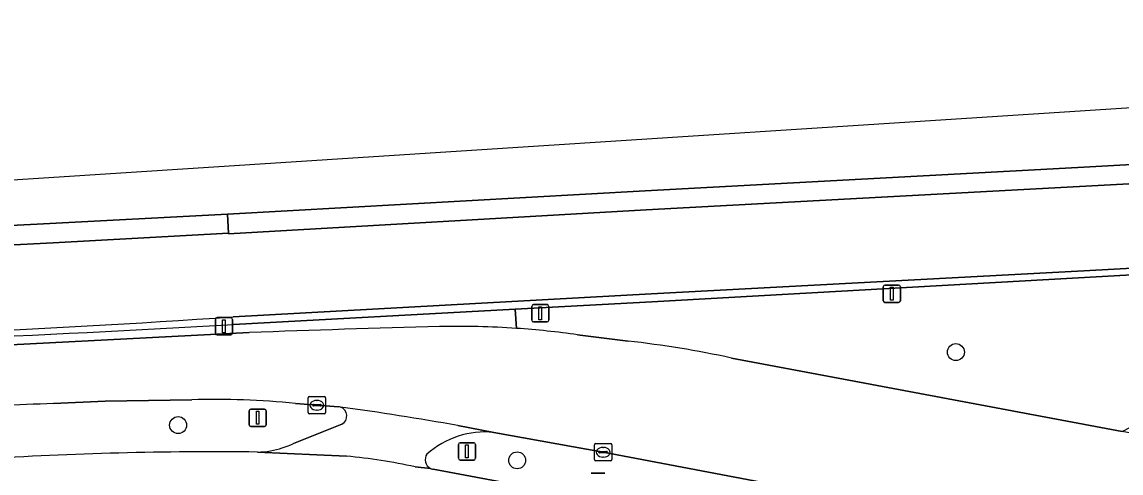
# Model space of a CAD drawing. Extents: x 160856 to 161310, y 384024 to 384878.
# Drawn here: x 161168.6 to 161232.1, y 384851.9 to 384878 of the extents above; entities that cross this region are included whole.
import ezdxf

# ---------------------------------------------------------------- set-up
doc = ezdxf.new("R2010")
doc.units = 0
for name, color, linetype in [('IMGEO_Berm_gesloten', 7, 'Continuous'), ('IMGEO_Berm_groen', 7, 'Continuous'), ('IMGEO_Boom', 7, 'Continuous'), ('IMGEO_Kolk', 7, 'Continuous'), ('IMGEO_Lichtmast', 7, 'Continuous'), ('IMGEO_Muur', 7, 'Continuous'), ('IMGEO_Rijbaan_lokaal_gesloten', 7, 'Continuous'), ('IMGEO_Rijbaan_lokaal_open', 7, 'Continuous'), ('IMGEO_Rijbaan_regionaal_gesloten', 7, 'Continuous'), ('IMGEO_Verkeersbordpaal', 7, 'Continuous')]:
    doc.layers.add(name, color=color, linetype=linetype)

msp = doc.modelspace()

# ---------------------------------------------------------------- linework, layer by layer
at = {"layer": 'IMGEO_Berm_gesloten'}
msp.add_lwpolyline([(161204.672, 384867.145), (161229.707, 384868.501), (161254.665, 384869.839), (161254.541, 384870.979), (161229.619, 384869.602), (161204.609, 384868.254), (161180.477, 384866.898), (161180.529, 384865.804), (161180.531, 384865.76)], close=True, dxfattribs=at)
for points in [[(161156.408, 384864.538), (161170.408, 384865.242), (161180.529, 384865.804), (161180.477, 384866.898), (161169.487, 384866.328), (161159.494, 384865.813)], [(161197.183, 384860.302), (161197.104, 384861.415), (161180.827, 384860.53)], [(161159.75, 384858.934), (161181.737, 384860.057)]]:
    msp.add_lwpolyline(points, dxfattribs=at)
for centre, radius, start, end in [((161097.521, 386323.269), 1465.109, 271.936, 273.259592), ((161216.436, 383939.793), 920.918, 91.474475, 92.159323), ((161193.787, 384810.205), 50.212, 86.12241, 91.19637)]:
    msp.add_arc(centre, radius, start, end, dxfattribs=at)
at = {"layer": 'IMGEO_Berm_groen'}
for points in [[(161255.83, 384859.151), (161255.231, 384864.653), (161250.878, 384864.416), (161205.002, 384861.845), (161197.104, 384861.415), (161197.183, 384860.302)], [(161200.713, 384859.935), (161203.632, 384859.567)], [(161209.594, 384858.59), (161215.464, 384857.49), (161232.179, 384854.341), (161237.184, 384856.937), (161242.527, 384857.119), (161247.591, 384857.798), (161255.83, 384859.151)], [(161178.412, 384856.182), (161173.42, 384856.107), (161170.428, 384855.968)], [(161186.899, 384855.777), (161185.647, 384855.864), (161184.409, 384855.967)], [(161184.298, 384853.656), (161187.096, 384854.765)], [(161232.321, 384847.482), (161219.326, 384849.903), (161202.187, 384853.147), (161195.862, 384854.292)], [(161192.371, 384852.161), (161200.595, 384850.627), (161202.651, 384850.244), (161256.71, 384840.023), (161257.548, 384839.798)]]:
    msp.add_lwpolyline(points, dxfattribs=at)
for centre, radius, start, end in [((161193.804, 384810.642), 49.775, 82.02144, 86.10758), ((161197.105, 384801.057), 58.873, 77.75245, 83.63473), ((161181.993, 384582.14), 274.072, 92.41842, 93.72209), ((161179.707, 384808.57), 47.629, 84.33499, 91.55852), ((161186.812, 384855.134), 0.649, 73.14544, 82.27791), ((161186.831, 384855.239), 0.543, 299.19299, 71.88428), ((161195.356, 384849.278), 5.04, 84.23713, 131.65827), ((161179.652, 384639.897), 213.276, 89.3119, 93.61507), ((161182.035, 384859.718), 6.563, 271.55729, 278.15888), ((161181.868, 384858.854), 5.738, 281.03553, 295.05836), ((161192.471, 384852.719), 0.567, 145.13867, 242.67316), ((161192.47, 384852.719), 0.567, 242.78294, 259.91798)]:
    msp.add_arc(centre, radius, start, end, dxfattribs=at)
at = {"layer": 'IMGEO_Boom'}
for centre in [(161222.569, 384858.934), (161177.624, 384854.715), (161197.219, 384852.68)]:
    msp.add_circle(centre, 0.489, dxfattribs=at)
at = {"layer": 'IMGEO_Kolk'}
for p, q in [((161185.146, 384855.438), (161185.146, 384856.29)), ((161185.221, 384856.364), (161186.073, 384856.364)), ((161186.147, 384856.29), (161186.147, 384855.438)), ((161185.405, 384855.858), (161185.405, 384855.87)), ((161185.843, 384855.821), (161185.445, 384855.821)), ((161185.448, 384855.907), (161185.846, 384855.907)), ((161185.634, 384856.144), (161185.659, 384856.144)), ((161185.889, 384855.87), (161185.889, 384855.858)), ((161186.073, 384855.364), (161185.221, 384855.364)), ((161185.657, 384855.584), (161185.632, 384855.584)), ((161201.686, 384852.721), (161201.686, 384853.573)), ((161201.761, 384853.647), (161202.613, 384853.647)), ((161201.945, 384853.141), (161201.945, 384853.153)), ((161202.383, 384853.104), (161201.985, 384853.104)), ((161201.988, 384853.19), (161202.386, 384853.19)), ((161202.174, 384853.427), (161202.199, 384853.427)), ((161202.429, 384853.153), (161202.429, 384853.141)), ((161202.687, 384853.573), (161202.687, 384852.721)), ((161202.613, 384852.647), (161201.761, 384852.647)), ((161202.197, 384852.867), (161202.172, 384852.867))]:
    msp.add_line(p, q, dxfattribs=at)
for points in [[(161185.146, 384855.438), (161185.146, 384856.29)], [(161185.221, 384856.364), (161186.073, 384856.364)], [(161186.147, 384856.29), (161186.147, 384855.438)], [(161186.073, 384855.364), (161185.221, 384855.364)], [(161201.686, 384852.721), (161201.686, 384853.573)], [(161201.761, 384853.647), (161202.613, 384853.647)], [(161202.687, 384853.573), (161202.687, 384852.721)], [(161202.613, 384852.647), (161201.761, 384852.647)]]:
    msp.add_lwpolyline(points, dxfattribs=at)
for centre, radius, start, end in [((161185.223, 384856.288), 0.0765, 91.55205, 178.44795), ((161185.223, 384856.288), 0.0765, 91.55205, 178.44795), ((161186.071, 384856.288), 0.0765, 1.55205, 88.44795), ((161186.071, 384856.288), 0.0765, 1.55205, 88.44795), ((161185.445, 384855.867), 0.0403, 85.87752, 175.75265), ((161185.442, 384855.857), 0.0366, 178.93798, 274.71019), ((161185.846, 384855.864), 0.043, 264.86636, 352.45326), ((161185.85, 384855.869), 0.0386, 1.73085, 96.63898), ((161185.223, 384855.44), 0.0765, 181.55205, 268.44795), ((161185.223, 384855.44), 0.0765, 181.55205, 268.44795), ((161186.071, 384855.44), 0.0765, 271.55205, 358.44795), ((161186.071, 384855.44), 0.0765, 271.55205, 358.44795), ((161201.763, 384853.571), 0.0765, 91.55205, 178.44795), ((161201.763, 384853.571), 0.0765, 91.55205, 178.44795), ((161201.985, 384853.15), 0.0403, 85.87752, 175.75265), ((161201.982, 384853.14), 0.0366, 178.93798, 274.71019), ((161202.386, 384853.147), 0.043, 264.86636, 352.45326), ((161202.39, 384853.152), 0.0386, 1.73085, 96.63898), ((161202.611, 384853.571), 0.0765, 1.55205, 88.44795), ((161202.611, 384853.571), 0.0765, 1.55205, 88.44795), ((161201.763, 384852.723), 0.0765, 181.55205, 268.44795), ((161201.763, 384852.723), 0.0765, 181.55205, 268.44795), ((161202.611, 384852.723), 0.0765, 271.55205, 358.44795), ((161202.611, 384852.723), 0.0765, 271.55205, 358.44795)]:
    msp.add_arc(centre, radius, start, end, dxfattribs=at)
for centre, major_axis, ratio, start_param, end_param in [((161185.633, 384855.864), (-0.387, 0.002), 0.722429, 4.712389, 7.853982), ((161185.658, 384855.864), (-0.39, 0.002), 0.717154, 1.570796, 4.712389), ((161202.173, 384853.147), (-0.387, 0.002), 0.722429, 4.712389, 7.853982), ((161202.198, 384853.147), (-0.39, 0.002), 0.717154, 1.570796, 4.712389)]:
    msp.add_ellipse(centre, major_axis=major_axis, ratio=ratio, start_param=start_param, end_param=end_param, dxfattribs=at)
at = {"layer": 'IMGEO_Lichtmast'}
for p, q in [((161218.372, 384861.901), (161218.372, 384862.701)), ((161218.372, 384862.701), (161218.372, 384861.901)), ((161218.472, 384862.801), (161219.262, 384862.801)), ((161219.262, 384862.801), (161218.472, 384862.801)), ((161219.362, 384862.701), (161219.362, 384861.901)), ((161219.362, 384861.901), (161219.362, 384862.701)), ((161198.056, 384860.774), (161198.056, 384861.574)), ((161198.056, 384861.574), (161198.056, 384860.774)), ((161198.156, 384861.674), (161198.946, 384861.674)), ((161198.946, 384861.674), (161198.156, 384861.674)), ((161199.046, 384861.574), (161199.046, 384860.774)), ((161199.046, 384860.774), (161199.046, 384861.574)), ((161219.262, 384861.801), (161218.472, 384861.801)), ((161218.472, 384861.801), (161219.262, 384861.801)), ((161179.777, 384860.024), (161179.777, 384860.824)), ((161179.777, 384860.824), (161179.777, 384860.024)), ((161179.877, 384860.924), (161180.667, 384860.924)), ((161180.667, 384860.924), (161179.877, 384860.924)), ((161180.767, 384860.824), (161180.767, 384860.024)), ((161180.767, 384860.024), (161180.767, 384860.824)), ((161198.946, 384860.674), (161198.156, 384860.674)), ((161198.156, 384860.674), (161198.946, 384860.674)), ((161180.667, 384859.924), (161179.877, 384859.924)), ((161179.877, 384859.924), (161180.667, 384859.924)), ((161181.826, 384855.636), (161182.616, 384855.636)), ((161182.616, 384855.636), (161181.826, 384855.636)), ((161181.726, 384854.736), (161181.726, 384855.536)), ((161181.726, 384855.536), (161181.726, 384854.736)), ((161182.716, 384855.536), (161182.716, 384854.736)), ((161182.716, 384854.736), (161182.716, 384855.536)), ((161182.616, 384854.636), (161181.826, 384854.636)), ((161181.826, 384854.636), (161182.616, 384854.636)), ((161193.919, 384853.699), (161194.709, 384853.699)), ((161194.709, 384853.699), (161193.919, 384853.699)), ((161193.819, 384852.799), (161193.819, 384853.599)), ((161193.819, 384853.599), (161193.819, 384852.799)), ((161194.809, 384853.599), (161194.809, 384852.799)), ((161194.809, 384852.799), (161194.809, 384853.599)), ((161194.709, 384852.699), (161193.919, 384852.699)), ((161193.919, 384852.699), (161194.709, 384852.699))]:
    msp.add_line(p, q, dxfattribs=at)
for points in [[(161218.792, 384862.676), (161218.942, 384862.676), (161218.942, 384861.926), (161218.792, 384861.926), (161218.792, 384862.676)], [(161198.476, 384861.549), (161198.626, 384861.549), (161198.626, 384860.799), (161198.476, 384860.799), (161198.476, 384861.549)], [(161180.197, 384860.799), (161180.347, 384860.799), (161180.347, 384860.049), (161180.197, 384860.049), (161180.197, 384860.799)], [(161182.146, 384855.511), (161182.296, 384855.511), (161182.296, 384854.761), (161182.146, 384854.761), (161182.146, 384855.511)], [(161194.239, 384853.574), (161194.389, 384853.574), (161194.389, 384852.824), (161194.239, 384852.824), (161194.239, 384853.574)]]:
    msp.add_lwpolyline(points, dxfattribs=at)
for centre, start, end in [((161218.472, 384862.701), 90, 180), ((161218.472, 384862.701), 90, 180), ((161219.262, 384862.701), 0, 90), ((161219.262, 384862.701), 360, 90), ((161198.156, 384861.574), 90, 180), ((161198.156, 384861.574), 90, 180), ((161198.946, 384861.574), 0, 90), ((161198.946, 384861.574), 360, 90), ((161218.472, 384861.901), 180, 270), ((161218.472, 384861.901), 180, 270), ((161219.262, 384861.901), 270, 0), ((161219.262, 384861.901), 270, 0), ((161179.877, 384860.824), 90, 180), ((161179.877, 384860.824), 90, 180), ((161180.667, 384860.824), 0, 90), ((161180.667, 384860.824), 360, 90), ((161198.156, 384860.774), 180, 270), ((161198.156, 384860.774), 180, 270), ((161198.946, 384860.774), 270, 0), ((161198.946, 384860.774), 270, 0), ((161179.877, 384860.024), 180, 270), ((161179.877, 384860.024), 180, 270), ((161180.667, 384860.024), 270, 0), ((161180.667, 384860.024), 270, 0), ((161181.826, 384855.536), 90, 180), ((161181.826, 384855.536), 90, 180), ((161182.616, 384855.536), 0, 90), ((161182.616, 384855.536), 360, 90), ((161181.826, 384854.736), 180, 270), ((161181.826, 384854.736), 180, 270), ((161182.616, 384854.736), 270, 0), ((161182.616, 384854.736), 270, 0), ((161193.919, 384853.599), 90, 180), ((161193.919, 384853.599), 90, 180), ((161194.709, 384853.599), 0, 90), ((161194.709, 384853.599), 360, 90), ((161193.919, 384852.799), 180, 270), ((161193.919, 384852.799), 180, 270), ((161194.709, 384852.799), 270, 0), ((161194.709, 384852.799), 270, 0)]:
    msp.add_arc(centre, 0.1, start, end, dxfattribs=at)
at = {"layer": 'IMGEO_Muur'}
for points in [[(161255.231, 384864.653), (161255.192, 384865.007), (161229.953, 384863.626), (161204.956, 384862.295), (161180.814, 384860.967)], [(161180.827, 384860.53), (161197.104, 384861.415), (161205.002, 384861.845), (161250.878, 384864.416), (161255.231, 384864.653)]]:
    msp.add_lwpolyline(points, dxfattribs=at)
for centre, radius, start, end in [((161121.673, 385749.103), 890.103, 271.633908, 273.809683), ((161097.521, 386323.269), 1465.109, 271.936, 273.259592)]:
    msp.add_arc(centre, radius, start, end, dxfattribs=at)
at = {"layer": 'IMGEO_Rijbaan_lokaal_gesloten'}
for points in [[(161187.365, 384852.917), (161182.213, 384853.158)], [(161192.211, 384852.215), (161191.323, 384852.3)], [(161200.595, 384850.627), (161192.371, 384852.161)]]:
    msp.add_lwpolyline(points, dxfattribs=at)
for centre, radius, start, end in [((161179.652, 384639.897), 213.276, 89.3119, 93.61507), ((161184.367, 384820.683), 32.373, 77.59257, 84.68674), ((161192.47, 384852.719), 0.567, 242.78294, 259.91798)]:
    msp.add_arc(centre, radius, start, end, dxfattribs=at)
at = {"layer": 'IMGEO_Rijbaan_lokaal_open'}
for points in [[(161187.096, 384854.765), (161184.298, 384853.656)], [(161195.862, 384854.292), (161193.786, 384854.686)], [(161182.213, 384853.158), (161187.365, 384852.917)], [(161191.323, 384852.3), (161192.211, 384852.215)]]:
    msp.add_lwpolyline(points, dxfattribs=at)
for centre, radius, start, end in [((161166.679, 384704.682), 152.434, 79.75658, 82.33892), ((161186.831, 384855.239), 0.543, 299.19299, 71.88428), ((161195.356, 384849.278), 5.04, 84.23713, 131.65827), ((161182.035, 384859.718), 6.563, 271.55729, 278.15888), ((161181.868, 384858.854), 5.738, 281.03553, 295.05836), ((161184.367, 384820.683), 32.373, 77.59257, 84.68674), ((161192.471, 384852.719), 0.567, 145.13867, 242.67316)]:
    msp.add_arc(centre, radius, start, end, dxfattribs=at)
at = {"layer": 'IMGEO_Rijbaan_regionaal_gesloten'}
for points in [[(161159.494, 384865.813), (161169.487, 384866.328), (161180.477, 384866.898), (161204.609, 384868.254), (161229.619, 384869.602), (161254.541, 384870.979), (161254.166, 384874.428), (161167.157, 384868.815), (161117.456, 384869.429), (161022.134, 384878.002), (161020.709, 384877.941), (160983.645, 384876.362), (160971.848, 384874.449), (160909.879, 384864.4), (160874.71, 384856.965)], [(161180.814, 384860.967), (161204.956, 384862.295), (161229.953, 384863.626), (161255.192, 384865.007), (161254.665, 384869.839), (161229.707, 384868.501), (161204.672, 384867.145), (161180.531, 384865.76), (161180.529, 384865.804), (161170.408, 384865.242), (161156.408, 384864.538)], [(161181.737, 384860.057), (161159.75, 384858.934)], [(161203.632, 384859.567), (161200.713, 384859.935)], [(161235.123, 384853.786), (161232.179, 384854.341), (161215.464, 384857.49), (161209.594, 384858.59)], [(161170.428, 384855.968), (161173.42, 384856.107), (161178.412, 384856.182)], [(161184.409, 384855.967), (161185.647, 384855.864), (161186.899, 384855.777)], [(161193.786, 384854.686), (161195.862, 384854.292), (161202.187, 384853.147), (161219.326, 384849.903), (161232.321, 384847.482)]]:
    msp.add_lwpolyline(points, dxfattribs=at)
for centre, radius, start, end in [((161121.673, 385749.103), 890.103, 271.633908, 273.809683), ((161216.436, 383939.793), 920.918, 91.474475, 92.159323), ((161193.787, 384810.205), 50.212, 86.12241, 91.19637), ((161193.804, 384810.642), 49.775, 82.02144, 86.10758), ((161197.105, 384801.057), 58.873, 77.75245, 83.63473), ((161181.993, 384582.14), 274.072, 92.41842, 93.72209), ((161179.707, 384808.57), 47.629, 84.33499, 91.55852), ((161186.812, 384855.134), 0.649, 73.14544, 82.27791), ((161166.679, 384704.682), 152.434, 79.75658, 82.33892)]:
    msp.add_arc(centre, radius, start, end, dxfattribs=at)
at = {"layer": 'IMGEO_Verkeersbordpaal'}
for p, q in [((161201.499, 384851.948), (161202.289, 384851.948)), ((161202.289, 384851.948), (161201.499, 384851.948))]:
    msp.add_line(p, q, dxfattribs=at)

doc.saveas('drawing.dxf')
